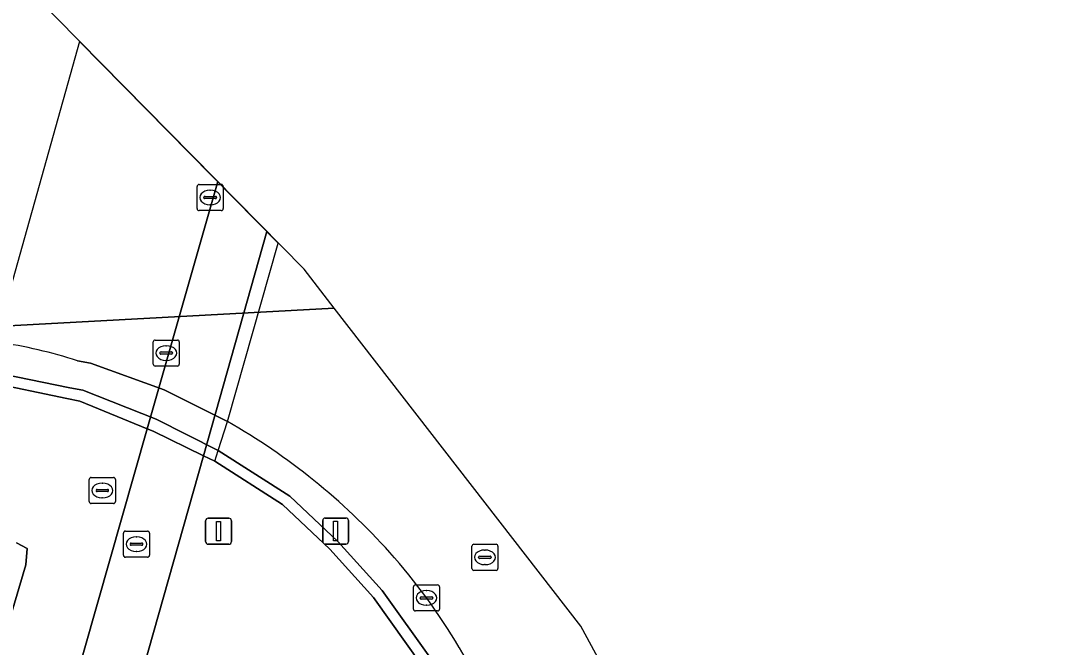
# Model space of a CAD drawing. Extents: x 161477 to 163040, y 383680 to 384871.
# Drawn here: x 162868.4 to 162907.79, y 384253.35 to 384277.4 of the extents above; entities that cross this region are included whole.
import ezdxf

# ---------------------------------------------------------------- set-up
doc = ezdxf.new("R2010")
doc.units = 0
for name, color, linetype in [('IMGEO_Berm_open', 7, 'Continuous'), ('IMGEO_Fietspad_gesloten', 7, 'Continuous'), ('IMGEO_Groenvoorziening', 7, 'Continuous'), ('IMGEO_Kolk', 7, 'Continuous'), ('IMGEO_Lichtmast', 7, 'Continuous'), ('IMGEO_Muur', 7, 'Continuous'), ('IMGEO_Rijbaan_regionaal_gesloten', 7, 'Continuous'), ('IMGEO_Rioolput', 7, 'Continuous'), ('IMGEO_Tunneldeel', 7, 'Continuous'), ('IMGEO_Verkeerseiland_groen', 7, 'Continuous'), ('IMGEO_Verkeersregelinstallatiepaal', 7, 'Continuous'), ('IMGEO_Voetpad_halfverhard', 7, 'Continuous'), ('IMGEO_Voetpad_open', 7, 'Continuous')]:
    doc.layers.add(name, color=color, linetype=linetype)

msp = doc.modelspace()

# ---------------------------------------------------------------- linework, layer by layer
at = {"layer": 'IMGEO_Berm_open'}
for points in [[(162876.341, 384262.018), (162873.914, 384263.235), (162871.082, 384264.258), (162870.587, 384264.348)], [(162843.122, 384256.284), (162851.341, 384260.919), (162854.198, 384262.214), (162857.011, 384263.143), (162859.88, 384263.885), (162863.018, 384264.085), (162867.221, 384263.933), (162870.3, 384263.311), (162870.788, 384263.213), (162873.61, 384262.102), (162875.993, 384260.906), (162878.734, 384259.148), (162880.583, 384257.409), (162882.288, 384255.528), (162884.176, 384252.88), (162891.292, 384240.256), (162898.3, 384227.088)], [(162893.213, 384239.152), (162887.177, 384250), (162885.24, 384253.346)]]:
    msp.add_lwpolyline(points, dxfattribs=at)
for centre, radius, start, end in [((162864.612, 384245.652), 19.628, 72.2773, 81.4034), ((162863.89, 384240.191), 25.128, 41.9586, 60.2972), ((162865.039, 384241.382), 23.478, 30.6359, 41.6726)]:
    msp.add_arc(centre, radius, start, end, dxfattribs=at)
at = {"layer": 'IMGEO_Fietspad_gesloten'}
msp.add_lwpolyline([(162875.97, 384271.22), (162870.67, 384276.595), (162866.997, 384263.542), (162867.107, 384263.538), (162870.184, 384262.902), (162870.675, 384262.801), (162873.269, 384261.738)], close=True, dxfattribs=at)
for points in [[(162869.426, 384248.25), (162873.269, 384261.738), (162870.675, 384262.801), (162870.184, 384262.902), (162867.107, 384263.538), (162866.997, 384263.542), (162866.404, 384261.435)], [(162868.249, 384257.362), (162868.661, 384257.142), (162868.601, 384256.512), (162867.46, 384252.672), (162866.406, 384248.983)]]:
    msp.add_lwpolyline(points, dxfattribs=at)
at = {"layer": 'IMGEO_Groenvoorziening'}
msp.add_lwpolyline([(162890.906, 384240.044), (162883.823, 384252.64), (162881.949, 384255.269), (162880.272, 384257.116), (162878.454, 384258.826), (162875.861, 384260.491), (162875.428, 384260.702), (162871.785, 384247.822)], dxfattribs=at)
at = {"layer": 'IMGEO_Kolk'}
for p, q in [((162875.182, 384270.182), (162875.182, 384271.034)), ((162875.257, 384271.108), (162876.109, 384271.108)), ((162875.67, 384270.888), (162875.695, 384270.888)), ((162876.183, 384271.034), (162876.183, 384270.182)), ((162875.441, 384270.602), (162875.441, 384270.614)), ((162875.879, 384270.565), (162875.481, 384270.565)), ((162875.484, 384270.651), (162875.882, 384270.651)), ((162875.925, 384270.614), (162875.925, 384270.602)), ((162876.109, 384270.108), (162875.257, 384270.108)), ((162875.693, 384270.328), (162875.668, 384270.328)), ((162873.495, 384264.215), (162873.495, 384265.067)), ((162873.57, 384265.141), (162874.422, 384265.141)), ((162873.983, 384264.921), (162874.008, 384264.921)), ((162874.496, 384265.067), (162874.496, 384264.215)), ((162873.754, 384264.635), (162873.754, 384264.647)), ((162874.192, 384264.598), (162873.794, 384264.598)), ((162873.797, 384264.684), (162874.195, 384264.684)), ((162874.238, 384264.647), (162874.238, 384264.635)), ((162874.422, 384264.141), (162873.57, 384264.141)), ((162874.006, 384264.361), (162873.981, 384264.361)), ((162883.485, 384254.82), (162883.485, 384255.672)), ((162883.56, 384255.746), (162884.412, 384255.746)), ((162883.973, 384255.526), (162883.998, 384255.526)), ((162884.486, 384255.672), (162884.486, 384254.82)), ((162883.744, 384255.24), (162883.744, 384255.252)), ((162884.182, 384255.203), (162883.784, 384255.203)), ((162883.787, 384255.289), (162884.185, 384255.289)), ((162884.228, 384255.252), (162884.228, 384255.24)), ((162884.412, 384254.746), (162883.56, 384254.746)), ((162883.996, 384254.966), (162883.971, 384254.966))]:
    msp.add_line(p, q, dxfattribs=at)
for points in [[(162875.182, 384270.182), (162875.182, 384271.034)], [(162875.257, 384271.108), (162876.109, 384271.108)], [(162876.183, 384271.034), (162876.183, 384270.182)], [(162876.109, 384270.108), (162875.257, 384270.108)], [(162873.495, 384264.215), (162873.495, 384265.067)], [(162873.57, 384265.141), (162874.422, 384265.141)], [(162874.496, 384265.067), (162874.496, 384264.215)], [(162874.422, 384264.141), (162873.57, 384264.141)], [(162883.485, 384254.82), (162883.485, 384255.672)], [(162883.56, 384255.746), (162884.412, 384255.746)], [(162884.486, 384255.672), (162884.486, 384254.82)], [(162884.412, 384254.746), (162883.56, 384254.746)]]:
    msp.add_lwpolyline(points, dxfattribs=at)
for centre, radius, start, end in [((162875.259, 384271.032), 0.0765, 91.552, 178.448), ((162875.259, 384271.032), 0.0765, 91.552, 178.448), ((162876.107, 384271.032), 0.0765, 1.552, 88.448), ((162876.107, 384271.032), 0.0765, 1.552, 88.448), ((162875.481, 384270.611), 0.0403, 85.8775, 175.7526), ((162875.478, 384270.601), 0.0366, 178.938, 274.7102), ((162875.882, 384270.608), 0.043, 264.8664, 352.4533), ((162875.886, 384270.613), 0.0386, 1.7309, 96.639), ((162875.259, 384270.184), 0.0765, 181.552, 268.448), ((162875.259, 384270.184), 0.0765, 181.552, 268.448), ((162876.107, 384270.184), 0.0765, 271.552, 358.448), ((162876.107, 384270.184), 0.0765, 271.552, 358.448), ((162873.572, 384265.065), 0.0765, 91.552, 178.448), ((162873.572, 384265.065), 0.0765, 91.552, 178.448), ((162874.42, 384265.065), 0.0765, 1.552, 88.448), ((162874.42, 384265.065), 0.0765, 1.552, 88.448), ((162873.794, 384264.644), 0.0403, 85.8775, 175.7526), ((162873.791, 384264.634), 0.0366, 178.938, 274.7102), ((162874.195, 384264.641), 0.043, 264.8664, 352.4533), ((162874.199, 384264.646), 0.0386, 1.7309, 96.639), ((162873.572, 384264.217), 0.0765, 181.552, 268.448), ((162873.572, 384264.217), 0.0765, 181.552, 268.448), ((162874.42, 384264.217), 0.0765, 271.552, 358.448), ((162874.42, 384264.217), 0.0765, 271.552, 358.448), ((162883.562, 384255.67), 0.0765, 91.552, 178.448), ((162883.562, 384255.67), 0.0765, 91.552, 178.448), ((162884.41, 384255.67), 0.0765, 1.552, 88.448), ((162884.41, 384255.67), 0.0765, 1.552, 88.448), ((162883.784, 384255.249), 0.0403, 85.8775, 175.7526), ((162883.781, 384255.239), 0.0366, 178.938, 274.7102), ((162884.185, 384255.246), 0.043, 264.8664, 352.4533), ((162884.189, 384255.251), 0.0386, 1.7309, 96.639), ((162883.562, 384254.822), 0.0765, 181.552, 268.448), ((162883.562, 384254.822), 0.0765, 181.552, 268.448), ((162884.41, 384254.822), 0.0765, 271.552, 358.448), ((162884.41, 384254.822), 0.0765, 271.552, 358.448)]:
    msp.add_arc(centre, radius, start, end, dxfattribs=at)
for centre, major_axis, ratio, start_param, end_param in [((162875.669, 384270.608), (-0.387, 0.002), 0.722429, 4.712389, 7.853982), ((162875.694, 384270.608), (-0.39, 0.002), 0.717154, 1.570796, 4.712389), ((162873.982, 384264.641), (-0.387, 0.002), 0.722429, 4.712389, 7.853982), ((162874.007, 384264.641), (-0.39, 0.002), 0.717154, 1.570796, 4.712389), ((162883.972, 384255.246), (-0.387, 0.002), 0.722429, 4.712389, 7.853982), ((162883.997, 384255.246), (-0.39, 0.002), 0.717154, 1.570796, 4.712389)]:
    msp.add_ellipse(centre, major_axis=major_axis, ratio=ratio, start_param=start_param, end_param=end_param, dxfattribs=at)
at = {"layer": 'IMGEO_Lichtmast'}
for p, q in [((162875.508, 384257.406), (162875.508, 384258.206)), ((162875.508, 384258.206), (162875.508, 384257.406)), ((162875.608, 384258.306), (162876.398, 384258.306)), ((162876.398, 384258.306), (162875.608, 384258.306)), ((162876.498, 384258.206), (162876.498, 384257.406)), ((162876.498, 384257.406), (162876.498, 384258.206)), ((162876.398, 384257.306), (162875.608, 384257.306)), ((162875.608, 384257.306), (162876.398, 384257.306))]:
    msp.add_line(p, q, dxfattribs=at)
msp.add_lwpolyline([(162875.928, 384258.181), (162876.078, 384258.181), (162876.078, 384257.431), (162875.928, 384257.431), (162875.928, 384258.181)], dxfattribs=at)
for centre, start, end in [((162875.608, 384258.206), 90, 180), ((162875.608, 384258.206), 90, 180), ((162876.398, 384258.206), 0, 90), ((162876.398, 384258.206), 360, 90), ((162875.608, 384257.406), 180, 270), ((162875.608, 384257.406), 180, 270), ((162876.398, 384257.406), 270, 0), ((162876.398, 384257.406), 270, 0)]:
    msp.add_arc(centre, 0.1, start, end, dxfattribs=at)
at = {"layer": 'IMGEO_Muur'}
for points in [[(162898.3, 384227.088), (162891.292, 384240.256), (162884.176, 384252.88), (162882.288, 384255.528), (162880.583, 384257.409), (162878.734, 384259.148), (162875.993, 384260.906), (162873.61, 384262.102), (162870.788, 384263.213), (162870.3, 384263.311), (162867.221, 384263.933), (162863.018, 384264.085), (162859.88, 384263.885), (162857.011, 384263.143), (162854.198, 384262.214), (162851.341, 384260.919), (162843.122, 384256.284)], [(162843.353, 384255.925), (162851.523, 384260.533), (162854.345, 384261.813), (162857.107, 384262.727), (162859.923, 384263.46), (162863.028, 384263.658), (162866.918, 384263.544), (162866.997, 384263.542), (162867.107, 384263.538), (162870.184, 384262.902), (162870.675, 384262.801), (162873.269, 384261.738), (162873.488, 384261.648), (162875.428, 384260.702), (162875.861, 384260.491), (162878.454, 384258.826), (162880.272, 384257.116), (162881.949, 384255.269), (162883.823, 384252.64), (162890.906, 384240.044), (162897.831, 384227.02)]]:
    msp.add_lwpolyline(points, dxfattribs=at)
at = {"layer": 'IMGEO_Rijbaan_regionaal_gesloten'}
for points in [[(162865.628, 384265.268), (162867.227, 384265.652), (162880.443, 384266.366), (162879.288, 384267.855), (162857.686, 384289.762), (162849.386, 384298.062), (162843.49, 384303.661), (162838.985, 384308.463), (162830.58, 384316.868), (162794.865, 384384.416), (162734.536, 384497.588)], [(162907.785, 384208.778), (162907.22, 384222.237), (162895.68, 384243.518), (162889.905, 384254.167), (162880.443, 384266.366), (162867.227, 384265.652), (162865.628, 384265.268), (162867.546, 384265.059)], [(162870.587, 384264.348), (162871.082, 384264.258), (162873.914, 384263.235), (162876.341, 384262.018)], [(162885.24, 384253.346), (162887.177, 384250), (162893.213, 384239.152)]]:
    msp.add_lwpolyline(points, dxfattribs=at)
for centre, radius, start, end in [((162864.612, 384245.652), 19.628, 72.2773, 81.4034), ((162863.89, 384240.191), 25.128, 41.9586, 60.2972), ((162865.039, 384241.382), 23.478, 30.6359, 41.6726)]:
    msp.add_arc(centre, radius, start, end, dxfattribs=at)
at = {"layer": 'IMGEO_Rioolput'}
for p, q in [((162871.042, 384258.942), (162871.042, 384259.794)), ((162871.117, 384259.868), (162871.969, 384259.868)), ((162872.043, 384259.794), (162872.043, 384258.942)), ((162871.301, 384259.362), (162871.301, 384259.374)), ((162871.344, 384259.411), (162871.742, 384259.411)), ((162871.53, 384259.648), (162871.555, 384259.648)), ((162871.785, 384259.374), (162871.785, 384259.362)), ((162871.739, 384259.325), (162871.341, 384259.325)), ((162871.553, 384259.088), (162871.528, 384259.088)), ((162871.969, 384258.868), (162871.117, 384258.868)), ((162872.427, 384257.809), (162873.279, 384257.809)), ((162872.352, 384256.883), (162872.352, 384257.735)), ((162872.84, 384257.589), (162872.865, 384257.589)), ((162873.353, 384257.735), (162873.353, 384256.883)), ((162872.611, 384257.303), (162872.611, 384257.315)), ((162873.049, 384257.266), (162872.651, 384257.266)), ((162872.654, 384257.352), (162873.052, 384257.352)), ((162872.863, 384257.029), (162872.838, 384257.029)), ((162873.095, 384257.315), (162873.095, 384257.303)), ((162885.727, 384256.378), (162885.727, 384257.23)), ((162885.802, 384257.304), (162886.654, 384257.304)), ((162886.215, 384257.084), (162886.24, 384257.084)), ((162886.728, 384257.23), (162886.728, 384256.378)), ((162873.279, 384256.809), (162872.427, 384256.809)), ((162885.986, 384256.798), (162885.986, 384256.81)), ((162886.424, 384256.761), (162886.026, 384256.761)), ((162886.029, 384256.847), (162886.427, 384256.847)), ((162886.47, 384256.81), (162886.47, 384256.798)), ((162886.654, 384256.304), (162885.802, 384256.304)), ((162886.238, 384256.524), (162886.213, 384256.524))]:
    msp.add_line(p, q, dxfattribs=at)
for points in [[(162871.042, 384258.942), (162871.042, 384259.794)], [(162871.117, 384259.868), (162871.969, 384259.868)], [(162872.043, 384259.794), (162872.043, 384258.942)], [(162871.969, 384258.868), (162871.117, 384258.868)], [(162872.427, 384257.809), (162873.279, 384257.809)], [(162872.352, 384256.883), (162872.352, 384257.735)], [(162873.353, 384257.735), (162873.353, 384256.883)], [(162885.727, 384256.378), (162885.727, 384257.23)], [(162885.802, 384257.304), (162886.654, 384257.304)], [(162886.728, 384257.23), (162886.728, 384256.378)], [(162873.279, 384256.809), (162872.427, 384256.809)], [(162886.654, 384256.304), (162885.802, 384256.304)]]:
    msp.add_lwpolyline(points, dxfattribs=at)
for centre, radius, start, end in [((162871.119, 384259.792), 0.0765, 91.552, 178.448), ((162871.119, 384259.792), 0.0765, 91.552, 178.448), ((162871.967, 384259.792), 0.0765, 1.552, 88.448), ((162871.967, 384259.792), 0.0765, 1.552, 88.448), ((162871.341, 384259.371), 0.0403, 85.8775, 175.7526), ((162871.746, 384259.373), 0.0386, 1.7309, 96.639), ((162871.338, 384259.361), 0.0366, 178.938, 274.7102), ((162871.742, 384259.368), 0.043, 264.8664, 352.4533), ((162871.119, 384258.944), 0.0765, 181.552, 268.448), ((162871.119, 384258.944), 0.0765, 181.552, 268.448), ((162871.967, 384258.944), 0.0765, 271.552, 358.448), ((162871.967, 384258.944), 0.0765, 271.552, 358.448), ((162872.429, 384257.733), 0.0765, 91.552, 178.448), ((162872.429, 384257.733), 0.0765, 91.552, 178.448), ((162873.277, 384257.733), 0.0765, 1.552, 88.448), ((162873.277, 384257.733), 0.0765, 1.552, 88.448), ((162872.651, 384257.312), 0.0403, 85.8775, 175.7526), ((162872.648, 384257.302), 0.0366, 178.938, 274.7102), ((162873.052, 384257.309), 0.043, 264.8664, 352.4533), ((162873.056, 384257.314), 0.0386, 1.7309, 96.639), ((162885.804, 384257.228), 0.0765, 91.552, 178.448), ((162885.804, 384257.228), 0.0765, 91.552, 178.448), ((162886.652, 384257.228), 0.0765, 1.552, 88.448), ((162886.652, 384257.228), 0.0765, 1.552, 88.448), ((162872.429, 384256.885), 0.0765, 181.552, 268.448), ((162872.429, 384256.885), 0.0765, 181.552, 268.448), ((162873.277, 384256.885), 0.0765, 271.552, 358.448), ((162873.277, 384256.885), 0.0765, 271.552, 358.448), ((162886.026, 384256.807), 0.0403, 85.8775, 175.7526), ((162886.023, 384256.797), 0.0366, 178.938, 274.7102), ((162886.427, 384256.804), 0.043, 264.8664, 352.4533), ((162886.431, 384256.809), 0.0386, 1.7309, 96.639), ((162885.804, 384256.38), 0.0765, 181.552, 268.448), ((162885.804, 384256.38), 0.0765, 181.552, 268.448), ((162886.652, 384256.38), 0.0765, 271.552, 358.448), ((162886.652, 384256.38), 0.0765, 271.552, 358.448)]:
    msp.add_arc(centre, radius, start, end, dxfattribs=at)
for centre, major_axis, ratio, start_param, end_param in [((162871.529, 384259.368), (-0.387, 0.002), 0.722429, 4.712389, 7.853982), ((162871.554, 384259.368), (-0.39, 0.002), 0.717154, 1.570796, 4.712389), ((162872.839, 384257.309), (-0.387, 0.002), 0.722429, 4.712389, 7.853982), ((162872.864, 384257.309), (-0.39, 0.002), 0.717154, 1.570796, 4.712389), ((162886.214, 384256.804), (-0.387, 0.002), 0.722429, 4.712389, 7.853982), ((162886.239, 384256.804), (-0.39, 0.002), 0.717154, 1.570796, 4.712389)]:
    msp.add_ellipse(centre, major_axis=major_axis, ratio=ratio, start_param=start_param, end_param=end_param, dxfattribs=at)
at = {"layer": 'IMGEO_Tunneldeel'}
msp.add_lwpolyline([(162878.294, 384268.863), (162870.67, 384276.595), (162866.997, 384263.542), (162867.107, 384263.538), (162870.184, 384262.902), (162870.675, 384262.801), (162873.269, 384261.738), (162873.488, 384261.648), (162875.428, 384260.702), (162875.861, 384260.491), (162875.993, 384260.906), (162876.341, 384262.018)], close=True, dxfattribs=at)
at = {"layer": 'IMGEO_Verkeerseiland_groen'}
msp.add_lwpolyline([(162866.406, 384248.983), (162867.46, 384252.672), (162868.601, 384256.512), (162868.661, 384257.142), (162868.249, 384257.362)], dxfattribs=at)
at = {"layer": 'IMGEO_Verkeersregelinstallatiepaal'}
for p, q in [((162880.002, 384257.412), (162880.002, 384258.212)), ((162880.002, 384258.212), (162880.002, 384257.412)), ((162880.102, 384258.312), (162880.892, 384258.312)), ((162880.892, 384258.312), (162880.102, 384258.312)), ((162880.992, 384258.212), (162880.992, 384257.412)), ((162880.992, 384257.412), (162880.992, 384258.212)), ((162880.892, 384257.312), (162880.102, 384257.312)), ((162880.102, 384257.312), (162880.892, 384257.312))]:
    msp.add_line(p, q, dxfattribs=at)
msp.add_lwpolyline([(162880.422, 384258.187), (162880.572, 384258.187), (162880.572, 384257.437), (162880.422, 384257.437), (162880.422, 384258.187)], dxfattribs=at)
for centre, start, end in [((162880.102, 384258.212), 90, 180), ((162880.102, 384258.212), 90, 180), ((162880.892, 384258.212), 0, 90), ((162880.892, 384258.212), 360, 90), ((162880.102, 384257.412), 180, 270), ((162880.102, 384257.412), 180, 270), ((162880.892, 384257.412), 270, 0), ((162880.892, 384257.412), 270, 0)]:
    msp.add_arc(centre, 0.1, start, end, dxfattribs=at)
at = {"layer": 'IMGEO_Voetpad_halfverhard'}
msp.add_lwpolyline([(162878.294, 384268.863), (162877.861, 384269.302), (162875.428, 384260.702), (162875.861, 384260.491), (162875.993, 384260.906), (162876.341, 384262.018)], close=True, dxfattribs=at)
at = {"layer": 'IMGEO_Voetpad_open'}
msp.add_lwpolyline([(162877.861, 384269.302), (162875.97, 384271.22), (162873.269, 384261.738), (162873.488, 384261.648), (162875.428, 384260.702)], close=True, dxfattribs=at)
msp.add_lwpolyline([(162871.785, 384247.822), (162875.428, 384260.702), (162873.488, 384261.648), (162873.269, 384261.738), (162869.426, 384248.25)], dxfattribs=at)

doc.saveas('drawing.dxf')
